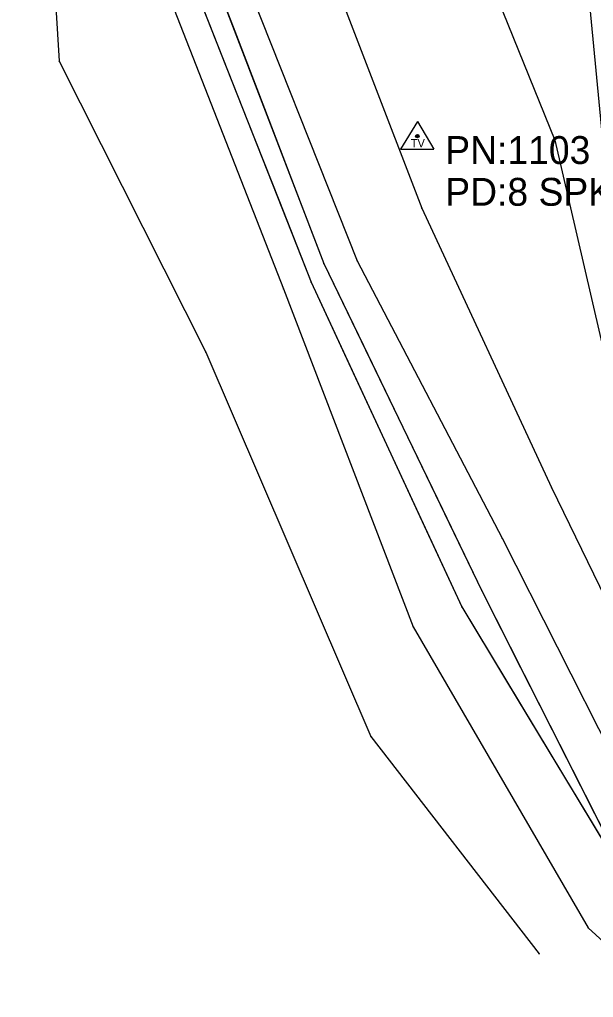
# Model space of a CAD drawing. Extents: x -99999 to 591807, y -99999 to 347168.
# Drawn here: x 588520.1 to 588623, y 345068.8 to 345244.3 of the extents above; entities that cross this region are included whole.
import ezdxf

# ---------------------------------------------------------------- set-up
doc = ezdxf.new("R2010")
doc.units = 0
for name, color, linetype in [('S_BREAKLINE', 7, 'Continuous'), ('S_DITCHLINE', 7, 'Continuous'), ('S_GRD_PT_SYM', 7, 'Continuous'), ('S_SECONDARY_CTL', 7, 'Continuous'), ('S_SECONDARY_CTL_ANNOT', 7, 'Continuous'), ('S_WATER_UTILITIES', 7, 'Continuous')]:
    doc.layers.add(name, color=color, linetype=linetype)

msp = doc.modelspace()

# ---------------------------------------------------------------- linework, layer by layer
at = {"layer": 'S_BREAKLINE'}
for points in [[(588619.23, 345373.44), (588592.06, 345380.23), (588566.45, 345378.55), (588551.47, 345380.83), (588548.22, 345382.6), (588542.86, 345379.88), (588521.05, 345378.26), (588520.08, 345352.32), (588527.17, 345236.77), (588553.48, 345184.56), (588583.07, 345115.62), (588613.24, 345076.61)], [(588551.84, 345377.15), (588550.87, 345356), (588558.17, 345257.51), (588580.62, 345200.97), (588606.6, 345151.17), (588636.21, 345092.69), (588648.17, 345077.76), (588656.26, 345062.88), (588660.79, 345052.64), (588646.16, 345037.87), (588629.12, 345025.15), (588622.59, 345013.75)], [(588545.01, 345375.49), (588540.7, 345354.17), (588545.11, 345252.99), (588567.42, 345195.93), (588590.63, 345135.27), (588622.03, 345081.29), (588635.76, 345068.69), (588644.89, 345057.38), (588636.34, 345048.49)], [(588597.44, 345268.74), (588616.07, 345222.61)], [(588572.86, 345260.85), (588592.19, 345210.42)], [(588616.07, 345222.61), (588629.39, 345164.99), (588653.64, 345110), (588666.42, 345071.15)], [(588592.19, 345210.42), (588615.46, 345160.31), (588643.38, 345102.84)]]:
    msp.add_lwpolyline(points, dxfattribs=at)
at = {"layer": 'S_DITCHLINE'}
for points in [[(588548.63, 345376.09), (588547.72, 345355.39), (588553.31, 345256.12), (588574.66, 345200.45), (588602.99, 345141.73), (588630.75, 345086.78), (588640.76, 345073.88), (588649.67, 345058.43), (588651.79, 345051.91), (588640.86, 345042.18), (588626.35, 345029.47), (588620.94, 345020.07), (588619.62, 345012.13)], [(588548.63, 345376.09), (588547.72, 345355.39), (588549.12, 345330.57), (588550.52, 345305.75), (588551.91, 345280.94), (588553.31, 345256.12), (588558.65, 345242.2), (588563.99, 345228.29), (588569.32, 345214.37), (588574.66, 345200.45), (588581.74, 345185.77), (588588.82, 345171.09), (588595.9, 345156.41), (588602.99, 345141.73), (588609.93, 345127.99), (588616.87, 345114.25), (588623.81, 345100.52), (588630.75, 345086.78), (588640.76, 345073.88), (588649.67, 345058.43)], [(588545.95, 345375.26), (588544.34, 345354.91), (588549.52, 345255.12), (588572.37, 345197.11), (588599.38, 345138.87), (588630.75, 345086.78)], [(588545.95, 345375.26), (588544.34, 345354.91), (588545.63, 345329.96), (588546.93, 345305.01), (588548.22, 345280.07), (588549.52, 345255.12), (588555.23, 345240.62), (588560.94, 345226.11), (588566.66, 345211.61), (588572.37, 345197.11), (588579.12, 345182.55), (588585.87, 345167.99), (588592.62, 345153.43), (588599.38, 345138.87), (588607.22, 345125.85), (588615.06, 345112.82), (588622.91, 345099.8), (588630.75, 345086.78)]]:
    msp.add_lwpolyline(points, dxfattribs=at)
at = {"layer": 'S_GRD_PT_SYM'}
for points in [[(588527.17, 345236.77), (588527.22, 345236.79), (588527.17, 345236.77), (588527.15, 345236.81), (588527.17, 345236.77), (588527.13, 345236.74), (588527.17, 345236.77), (588527.2, 345236.72)], [(588616.07, 345222.61), (588616.11, 345222.63), (588616.07, 345222.61), (588616.05, 345222.66), (588616.07, 345222.61), (588616.02, 345222.6), (588616.07, 345222.61), (588616.08, 345222.57)], [(588616.07, 345222.61), (588616.11, 345222.63), (588616.07, 345222.61), (588616.05, 345222.66), (588616.07, 345222.61), (588616.02, 345222.6), (588616.07, 345222.61), (588616.08, 345222.57)], [(588592.19, 345210.42), (588592.23, 345210.44), (588592.19, 345210.42), (588592.16, 345210.47), (588592.19, 345210.42), (588592.14, 345210.4), (588592.19, 345210.42), (588592.21, 345210.38)], [(588592.19, 345210.42), (588592.23, 345210.44), (588592.19, 345210.42), (588592.17, 345210.47), (588592.19, 345210.42), (588592.14, 345210.4), (588592.19, 345210.42), (588592.2, 345210.37)], [(588574.66, 345200.45), (588574.7, 345200.48), (588574.66, 345200.45), (588574.64, 345200.5), (588574.66, 345200.45), (588574.61, 345200.43), (588574.66, 345200.45), (588574.68, 345200.41)], [(588580.62, 345200.97), (588580.66, 345200.99), (588580.62, 345200.97), (588580.6, 345201.01), (588580.62, 345200.97), (588580.58, 345200.95), (588580.62, 345200.97), (588580.64, 345200.93)], [(588572.37, 345197.11), (588572.42, 345197.13), (588572.37, 345197.11), (588572.35, 345197.15), (588572.37, 345197.11), (588572.32, 345197.09), (588572.37, 345197.11), (588572.39, 345197.06)], [(588567.42, 345195.93), (588567.46, 345195.94), (588567.42, 345195.93), (588567.4, 345195.97), (588567.42, 345195.93), (588567.37, 345195.91), (588567.42, 345195.93), (588567.43, 345195.88)], [(588553.48, 345184.56), (588553.52, 345184.58), (588553.48, 345184.56), (588553.46, 345184.6), (588553.48, 345184.56), (588553.43, 345184.54), (588553.48, 345184.56), (588553.5, 345184.51)], [(588615.46, 345160.31), (588615.51, 345160.33), (588615.46, 345160.31), (588615.44, 345160.35), (588615.46, 345160.31), (588615.42, 345160.29), (588615.46, 345160.31), (588615.48, 345160.26)], [(588606.6, 345151.17), (588606.65, 345151.19), (588606.6, 345151.17), (588606.58, 345151.21), (588606.6, 345151.17), (588606.56, 345151.15), (588606.6, 345151.17), (588606.63, 345151.12)], [(588602.99, 345141.73), (588603.03, 345141.75), (588602.99, 345141.73), (588602.96, 345141.78), (588602.99, 345141.73), (588602.94, 345141.71), (588602.99, 345141.73), (588603.01, 345141.69)], [(588599.38, 345138.87), (588599.42, 345138.89), (588599.38, 345138.87), (588599.35, 345138.91), (588599.38, 345138.87), (588599.33, 345138.84), (588599.38, 345138.87), (588599.4, 345138.83)], [(588590.63, 345135.27), (588590.67, 345135.29), (588590.63, 345135.27), (588590.6, 345135.31), (588590.63, 345135.27), (588590.59, 345135.24), (588590.63, 345135.27), (588590.65, 345135.22)], [(588583.07, 345115.62), (588583.11, 345115.65), (588583.07, 345115.62), (588583.04, 345115.66), (588583.07, 345115.62), (588583.03, 345115.59), (588583.07, 345115.62), (588583.1, 345115.58)], [(588622.03, 345081.29), (588622.07, 345081.33), (588622.03, 345081.29), (588622, 345081.32), (588622.03, 345081.29), (588622, 345081.25), (588622.03, 345081.29), (588622.07, 345081.25)], [(588613.24, 345076.61), (588613.28, 345076.64), (588613.24, 345076.61), (588613.21, 345076.65), (588613.24, 345076.61), (588613.21, 345076.58), (588613.24, 345076.61), (588613.28, 345076.57)]]:
    msp.add_lwpolyline(points, close=True, dxfattribs=at)
at = {"layer": 'S_SECONDARY_CTL'}
for p, q in [((588591.41, 345225.95), (588588.4, 345221)), ((588591.41, 345225.95), (588594.35, 345221)), ((588588.4, 345221), (588594.35, 345221))]:
    msp.add_line(p, q, dxfattribs=at)
for radius in [0.311, 0.183, 0.103]:
    msp.add_circle((588591.41, 345223.34), radius, dxfattribs=at)
at = {"layer": 'S_WATER_UTILITIES'}
msp.add_line((588607.92, 345397.15), (588630.8, 345157.55), dxfattribs=at)

# ---------------------------------------------------------------- texts
at = {"layer": 'S_SECONDARY_CTL'}
msp.add_text('TV', height=1.5, rotation=360, dxfattribs=at).set_placement((588590.2, 345221.33))
at = {"layer": 'S_SECONDARY_CTL_ANNOT'}
for s, p in [('PN:1103', (588596.41, 345218.34)), ('PD:8 SPK,TRIG ELEV', (588596.41, 345210.84))]:
    msp.add_text(s, height=5, dxfattribs=at).set_placement(p)

doc.saveas('drawing.dxf')
